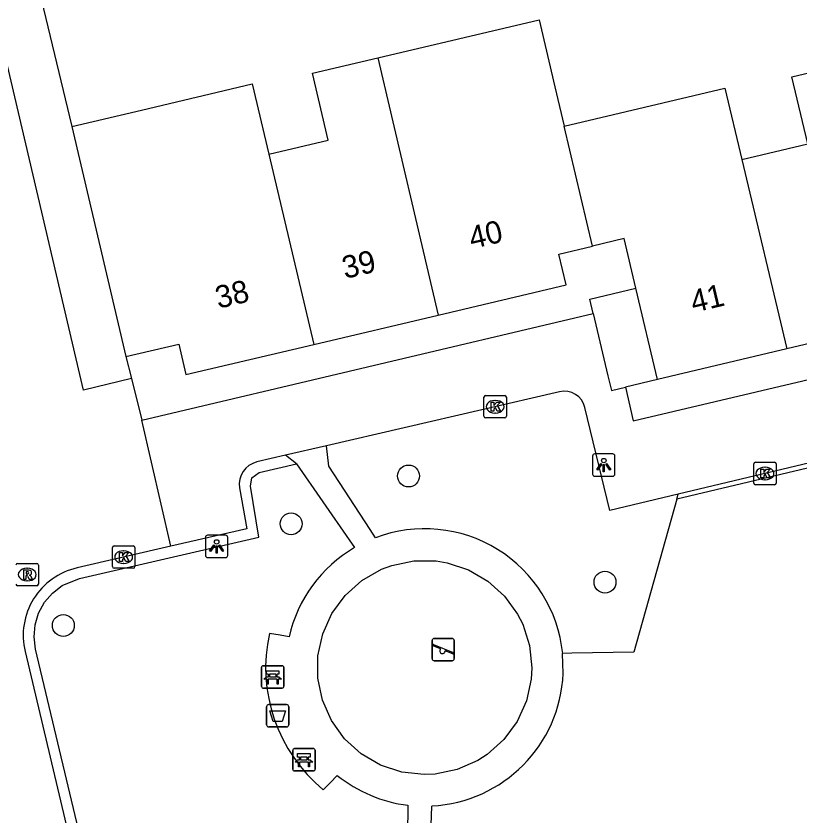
# Model space of a CAD drawing. Extents: x 158474 to 159560, y 388525 to 389605.
# Drawn here: x 159361.76 to 159396.69, y 388843.39 to 388879.05 of the extents above; entities that cross this region are included whole.
import ezdxf

# ---------------------------------------------------------------- set-up
doc = ezdxf.new("R2010")
doc.units = 0
for name, color, linetype in [('IMGEO_Afvalbak', 7, 'Continuous'), ('IMGEO_Bank', 7, 'Continuous'), ('IMGEO_Boom', 7, 'Continuous'), ('IMGEO_Groenvoorziening', 7, 'Continuous'), ('IMGEO_Haag', 7, 'Continuous'), ('IMGEO_Kolk', 7, 'Continuous'), ('IMGEO_Lichtpunt', 7, 'Continuous'), ('IMGEO_Pand', 7, 'Continuous'), ('IMGEO_Pand_nummerreeks', 7, 'Continuous'), ('IMGEO_Parkeervlak_open', 7, 'Continuous'), ('IMGEO_Rijbaan_lokaal_open', 7, 'Continuous'), ('IMGEO_Rioolput', 7, 'Continuous'), ('IMGEO_Speelvoorziening', 7, 'Continuous'), ('IMGEO_Voetpad_open', 7, 'Continuous')]:
    doc.layers.add(name, color=color, linetype=linetype)

msp = doc.modelspace()

# ---------------------------------------------------------------- linework, layer by layer
at = {"layer": 'IMGEO_Afvalbak'}
for p, q in [((159372.941, 388847.42), (159372.941, 388848.22)), ((159372.941, 388848.22), (159372.941, 388847.42)), ((159373.041, 388848.32), (159373.831, 388848.32)), ((159373.831, 388848.32), (159373.041, 388848.32)), ((159373.931, 388848.22), (159373.931, 388847.42)), ((159373.931, 388847.42), (159373.931, 388848.22)), ((159373.831, 388847.32), (159373.041, 388847.32)), ((159373.041, 388847.32), (159373.831, 388847.32))]:
    msp.add_line(p, q, dxfattribs=at)
msp.add_lwpolyline([(159373.084, 388848.034), (159373.788, 388848.034), (159373.639, 388847.564), (159373.233, 388847.564), (159373.084, 388848.034)], dxfattribs=at)
for centre, start, end in [((159373.041, 388848.22), 90, 180), ((159373.041, 388848.22), 90, 180), ((159373.831, 388848.22), 0, 90), ((159373.831, 388848.22), 360, 90), ((159373.041, 388847.42), 180, 270), ((159373.041, 388847.42), 180, 270), ((159373.831, 388847.42), 270, 0), ((159373.831, 388847.42), 270, 0)]:
    msp.add_arc(centre, 0.1, start, end, dxfattribs=at)
at = {"layer": 'IMGEO_Bank'}
for p, q in [((159372.714, 388849.127), (159372.714, 388849.968)), ((159372.714, 388849.968), (159372.714, 388849.127)), ((159372.789, 388850.052), (159373.63, 388850.052)), ((159373.63, 388850.052), (159372.789, 388850.052)), ((159373.714, 388849.977), (159373.714, 388849.136)), ((159373.714, 388849.136), (159373.714, 388849.977)), ((159373.023, 388849.558), (159373.023, 388849.664)), ((159373.067, 388849.664), (159373.067, 388849.558)), ((159373.355, 388849.67), (159373.073, 388849.67)), ((159373.361, 388849.558), (159373.361, 388849.664)), ((159373.405, 388849.664), (159373.405, 388849.558)), ((159373.411, 388849.45), (159373.018, 388849.45)), ((159373.073, 388849.552), (159373.355, 388849.552)), ((159373.639, 388849.052), (159372.798, 388849.052)), ((159372.798, 388849.052), (159373.639, 388849.052)), ((159374.105, 388845.432), (159374.105, 388846.273)), ((159374.105, 388846.273), (159374.105, 388845.432)), ((159374.18, 388846.357), (159375.021, 388846.357)), ((159375.021, 388846.357), (159374.18, 388846.357)), ((159375.105, 388846.282), (159375.105, 388845.441)), ((159375.105, 388845.441), (159375.105, 388846.282)), ((159374.802, 388845.755), (159374.409, 388845.755)), ((159374.414, 388845.863), (159374.414, 388845.969)), ((159374.458, 388845.969), (159374.458, 388845.863)), ((159374.746, 388845.975), (159374.464, 388845.975)), ((159374.464, 388845.857), (159374.746, 388845.857)), ((159374.752, 388845.863), (159374.752, 388845.969)), ((159374.796, 388845.969), (159374.796, 388845.863)), ((159375.03, 388845.357), (159374.189, 388845.357)), ((159374.189, 388845.357), (159375.03, 388845.357))]:
    msp.add_line(p, q, dxfattribs=at)
for points in [[(159373.017, 388849.67), (159372.931, 388849.67), (159372.931, 388849.831), (159373.494, 388849.831), (159373.494, 388849.67), (159373.411, 388849.67)], [(159372.961, 388849.45), (159372.819, 388849.45), (159372.931, 388849.552), (159373.017, 388849.552)], [(159373.011, 388849.443), (159373.011, 388849.236), (159372.968, 388849.236), (159372.968, 388849.443)], [(159373.411, 388849.552), (159373.494, 388849.552), (159373.606, 388849.45), (159373.467, 388849.45)], [(159373.461, 388849.443), (159373.461, 388849.236), (159373.417, 388849.236), (159373.417, 388849.443)], [(159374.408, 388845.975), (159374.322, 388845.975), (159374.322, 388846.136), (159374.885, 388846.136), (159374.885, 388845.975), (159374.802, 388845.975)], [(159374.352, 388845.755), (159374.21, 388845.755), (159374.322, 388845.857), (159374.408, 388845.857)], [(159374.402, 388845.748), (159374.402, 388845.541), (159374.359, 388845.541), (159374.359, 388845.748)], [(159374.802, 388845.857), (159374.885, 388845.857), (159374.997, 388845.755), (159374.858, 388845.755)], [(159374.852, 388845.748), (159374.852, 388845.541), (159374.808, 388845.541), (159374.808, 388845.748)]]:
    msp.add_lwpolyline(points, dxfattribs=at)
for centre, radius, start, end in [((159372.792, 388849.974), 0.0779, 92.4484, 184.2845), ((159372.792, 388849.974), 0.0779, 92.4484, 184.2845), ((159373.636, 388849.974), 0.0779, 2.4484, 94.2845), ((159373.636, 388849.974), 0.0779, 2.4484, 94.2845), ((159373.016, 388849.663), 0.00671, 2.8957, 87.1043), ((159373.073, 388849.663), 0.00671, 92.8957, 177.1043), ((159373.355, 388849.663), 0.00671, 2.8957, 87.1043), ((159373.412, 388849.663), 0.00671, 92.8957, 177.1043), ((159372.961, 388849.443), 0.00671, 2.8957, 87.1043), ((159373.018, 388849.443), 0.00671, 92.8957, 177.1043), ((159373.016, 388849.559), 0.00671, 272.8957, 357.1043), ((159373.073, 388849.559), 0.00671, 182.8957, 267.1043), ((159373.355, 388849.559), 0.00671, 272.8957, 357.1043), ((159373.412, 388849.559), 0.00671, 182.8957, 267.1043), ((159373.41, 388849.443), 0.00671, 2.8957, 87.1043), ((159373.467, 388849.443), 0.00671, 92.8957, 177.1043), ((159372.792, 388849.13), 0.0779, 182.4484, 274.2845), ((159372.792, 388849.13), 0.0779, 182.4484, 274.2845), ((159373.636, 388849.13), 0.0779, 272.4484, 4.2845), ((159373.636, 388849.13), 0.0779, 272.4484, 4.2845), ((159374.183, 388846.279), 0.0779, 92.4484, 184.2845), ((159374.183, 388846.279), 0.0779, 92.4484, 184.2845), ((159375.027, 388846.279), 0.0779, 2.4484, 94.2845), ((159375.027, 388846.279), 0.0779, 2.4484, 94.2845), ((159374.352, 388845.748), 0.00671, 2.8957, 87.1043), ((159374.409, 388845.748), 0.00671, 92.8957, 177.1043), ((159374.407, 388845.968), 0.00671, 2.8957, 87.1043), ((159374.407, 388845.864), 0.00671, 272.8957, 357.1043), ((159374.464, 388845.968), 0.00671, 92.8957, 177.1043), ((159374.464, 388845.864), 0.00671, 182.8957, 267.1043), ((159374.746, 388845.968), 0.00671, 2.8957, 87.1043), ((159374.746, 388845.864), 0.00671, 272.8957, 357.1043), ((159374.803, 388845.968), 0.00671, 92.8957, 177.1043), ((159374.803, 388845.864), 0.00671, 182.8957, 267.1043), ((159374.801, 388845.748), 0.00671, 2.8957, 87.1043), ((159374.858, 388845.748), 0.00671, 92.8957, 177.1043), ((159374.183, 388845.435), 0.0779, 182.4484, 274.2845), ((159374.183, 388845.435), 0.0779, 182.4484, 274.2845), ((159375.027, 388845.435), 0.0779, 272.4484, 4.2845), ((159375.027, 388845.435), 0.0779, 272.4484, 4.2845)]:
    msp.add_arc(centre, radius, start, end, dxfattribs=at)
at = {"layer": 'IMGEO_Boom'}
for centre in [(159379.273, 388858.52), (159374.035, 388856.387), (159388.034, 388853.785), (159363.875, 388851.851)]:
    msp.add_circle(centre, 0.489, dxfattribs=at)
at = {"layer": 'IMGEO_Groenvoorziening'}
msp.add_lwpolyline([(159391.233, 388857.484), (159389.32, 388850.656), (159386.558, 388850.609), (159386.147, 388850.602)], dxfattribs=at)
at = {"layer": 'IMGEO_Haag'}
for points in [[(159413.809, 388856.303), (159413.622, 388856.216), (159413.501, 388856.844), (159413.491, 388857.712), (159413.81, 388858.962), (159414.499, 388860.053), (159415.14, 388860.643), (159415.727, 388860.992), (159415.258, 388862.388), (159414.74, 388863.063), (159391.233, 388857.484)], [(159364.552, 388842.749), (159362.641, 388850.795), (159362.57, 388851.336), (159362.614, 388851.88), (159362.769, 388852.404), (159363.03, 388852.883), (159363.385, 388853.298), (159363.818, 388853.63), (159364.597, 388853.947), (159372.602, 388855.791), (159372.219, 388858.071), (159372.29, 388858.439), (159372.617, 388858.672), (159374.274, 388859.057)], [(159391.233, 388857.484), (159391.296, 388857.708)]]:
    msp.add_lwpolyline(points, dxfattribs=at)
at = {"layer": 'IMGEO_Kolk'}
for p, q in [((159382.711, 388862.11), (159383.563, 388862.11)), ((159382.636, 388861.184), (159382.636, 388862.036)), ((159383.124, 388861.89), (159383.149, 388861.89)), ((159383.637, 388862.036), (159383.637, 388861.184)), ((159383.563, 388861.11), (159382.711, 388861.11)), ((159383.147, 388861.33), (159383.122, 388861.33)), ((159394.67, 388858.205), (159394.67, 388859.057)), ((159394.745, 388859.131), (159395.597, 388859.131)), ((159395.158, 388858.911), (159395.183, 388858.911)), ((159395.671, 388859.057), (159395.671, 388858.205)), ((159395.597, 388858.131), (159394.745, 388858.131)), ((159395.181, 388858.351), (159395.156, 388858.351)), ((159366.065, 388854.475), (159366.065, 388855.327)), ((159366.14, 388855.401), (159366.992, 388855.401)), ((159367.066, 388855.327), (159367.066, 388854.475)), ((159366.553, 388855.181), (159366.578, 388855.181)), ((159366.576, 388854.621), (159366.551, 388854.621)), ((159366.992, 388854.401), (159366.14, 388854.401))]:
    msp.add_line(p, q, dxfattribs=at)
for points in [[(159382.711, 388862.11), (159383.563, 388862.11)], [(159382.636, 388861.184), (159382.636, 388862.036)], [(159382.957, 388861.81), (159383.08, 388861.81), (159383.08, 388861.659), (159383.21, 388861.81), (159383.374, 388861.81), (159383.228, 388861.659), (159383.381, 388861.41), (159383.229, 388861.41), (159383.144, 388861.574), (159383.08, 388861.507), (159383.08, 388861.41), (159382.957, 388861.41), (159382.957, 388861.81)], [(159383.637, 388862.036), (159383.637, 388861.184)], [(159383.563, 388861.11), (159382.711, 388861.11)], [(159394.67, 388858.205), (159394.67, 388859.057)], [(159394.745, 388859.131), (159395.597, 388859.131)], [(159395.671, 388859.057), (159395.671, 388858.205)], [(159394.991, 388858.831), (159395.114, 388858.831), (159395.114, 388858.68), (159395.244, 388858.831), (159395.408, 388858.831), (159395.262, 388858.68), (159395.415, 388858.431), (159395.263, 388858.431), (159395.178, 388858.595), (159395.114, 388858.528), (159395.114, 388858.431), (159394.991, 388858.431), (159394.991, 388858.831)], [(159395.597, 388858.131), (159394.745, 388858.131)], [(159366.065, 388854.475), (159366.065, 388855.327)], [(159366.14, 388855.401), (159366.992, 388855.401)], [(159367.066, 388855.327), (159367.066, 388854.475)], [(159366.386, 388855.101), (159366.509, 388855.101), (159366.509, 388854.95), (159366.639, 388855.101), (159366.803, 388855.101), (159366.657, 388854.95), (159366.81, 388854.701), (159366.658, 388854.701), (159366.573, 388854.865), (159366.509, 388854.798), (159366.509, 388854.701), (159366.386, 388854.701), (159366.386, 388855.101)], [(159366.992, 388854.401), (159366.14, 388854.401)]]:
    msp.add_lwpolyline(points, dxfattribs=at)
for centre, start, end in [((159382.713, 388862.034), 91.552, 178.448), ((159382.713, 388862.034), 91.552, 178.448), ((159383.561, 388862.034), 1.552, 88.448), ((159383.561, 388862.034), 1.552, 88.448), ((159382.713, 388861.186), 181.552, 268.448), ((159382.713, 388861.186), 181.552, 268.448), ((159383.561, 388861.186), 271.552, 358.448), ((159383.561, 388861.186), 271.552, 358.448), ((159394.747, 388859.055), 91.552, 178.448), ((159394.747, 388859.055), 91.552, 178.448), ((159395.595, 388859.055), 1.552, 88.448), ((159395.595, 388859.055), 1.552, 88.448), ((159394.747, 388858.207), 181.552, 268.448), ((159394.747, 388858.207), 181.552, 268.448), ((159395.595, 388858.207), 271.552, 358.448), ((159395.595, 388858.207), 271.552, 358.448), ((159366.142, 388855.325), 91.552, 178.448), ((159366.142, 388855.325), 91.552, 178.448), ((159366.99, 388855.325), 1.552, 88.448), ((159366.99, 388855.325), 1.552, 88.448), ((159366.142, 388854.477), 181.552, 268.448), ((159366.142, 388854.477), 181.552, 268.448), ((159366.99, 388854.477), 271.552, 358.448), ((159366.99, 388854.477), 271.552, 358.448)]:
    msp.add_arc(centre, 0.0765, start, end, dxfattribs=at)
for centre, major_axis, ratio, start_param, end_param in [((159383.123, 388861.61), (-0.387, 0.002), 0.722429, 4.712389, 7.853982), ((159383.148, 388861.61), (-0.39, 0.002), 0.717154, 1.570796, 4.712389), ((159395.157, 388858.631), (-0.387, 0.002), 0.722429, 4.712389, 7.853982), ((159395.182, 388858.631), (-0.39, 0.002), 0.717154, 1.570796, 4.712389), ((159366.552, 388854.901), (-0.387, 0.002), 0.722429, 4.712389, 7.853982), ((159366.577, 388854.901), (-0.39, 0.002), 0.717154, 1.570796, 4.712389)]:
    msp.add_ellipse(centre, major_axis=major_axis, ratio=ratio, start_param=start_param, end_param=end_param, dxfattribs=at)
at = {"layer": 'IMGEO_Lichtpunt'}
for p, q in [((159387.482, 388859.41), (159387.482, 388858.603)), ((159387.482, 388859.41), (159387.482, 388858.603)), ((159388.384, 388859.505), (159387.576, 388859.505)), ((159388.384, 388859.505), (159387.576, 388859.505)), ((159388.478, 388858.603), (159388.478, 388859.41)), ((159388.478, 388858.603), (159388.478, 388859.41)), ((159387.576, 388858.509), (159388.384, 388858.509)), ((159387.576, 388858.509), (159388.384, 388858.509)), ((159370.214, 388855.781), (159370.214, 388854.974)), ((159370.214, 388855.781), (159370.214, 388854.974)), ((159371.116, 388855.876), (159370.308, 388855.876)), ((159371.116, 388855.876), (159370.308, 388855.876)), ((159371.21, 388854.974), (159371.21, 388855.781)), ((159371.21, 388854.974), (159371.21, 388855.781)), ((159370.308, 388854.88), (159371.116, 388854.88)), ((159370.308, 388854.88), (159371.116, 388854.88))]:
    msp.add_line(p, q, dxfattribs=at)
for points in [[(159387.856, 388859.074), (159387.895, 388859.046), (159387.707, 388858.784), (159387.669, 388858.811), (159387.856, 388859.074)], [(159387.958, 388859.026), (159388.005, 388859.026), (159388.005, 388858.704), (159387.958, 388858.704), (159387.958, 388859.026)], [(159388.068, 388859.046), (159388.106, 388859.073), (159388.293, 388858.811), (159388.254, 388858.783), (159388.068, 388859.046)], [(159370.588, 388855.445), (159370.627, 388855.417), (159370.439, 388855.155), (159370.401, 388855.182), (159370.588, 388855.445)], [(159370.69, 388855.397), (159370.737, 388855.397), (159370.737, 388855.075), (159370.69, 388855.075), (159370.69, 388855.397)], [(159370.8, 388855.417), (159370.838, 388855.444), (159371.025, 388855.182), (159370.986, 388855.154), (159370.8, 388855.417)]]:
    msp.add_lwpolyline(points, dxfattribs=at)
for centre in [(159387.981, 388859.208), (159370.713, 388855.579)]:
    msp.add_circle(centre, 0.0994, dxfattribs=at)
for centre, start, end in [((159387.576, 388859.41), 90, 180), ((159387.576, 388859.41), 90, 180), ((159388.384, 388859.41), 0, 90), ((159388.384, 388859.41), 0, 90), ((159387.576, 388858.603), 180, 270), ((159387.576, 388858.603), 180, 270), ((159388.384, 388858.603), 270, 0), ((159388.384, 388858.603), 270, 360), ((159370.308, 388855.781), 90, 180), ((159370.308, 388855.781), 90, 180), ((159371.116, 388855.781), 0, 90), ((159371.116, 388855.781), 0, 90), ((159370.308, 388854.974), 180, 270), ((159370.308, 388854.974), 180, 270), ((159371.116, 388854.974), 270, 0), ((159371.116, 388854.974), 270, 360)]:
    msp.add_arc(centre, 0.0946, start, end, dxfattribs=at)
at = {"layer": 'IMGEO_Pand'}
for points in [[(159377.898, 388877.174), (159385.099, 388878.87), (159385.802, 388875.887), (159386.215, 388874.132)], [(159373.043, 388872.882), (159375.685, 388873.504), (159374.983, 388876.487), (159377.898, 388877.174)], [(159377.898, 388877.174), (159380.6, 388865.701)], [(159394.141, 388872.642), (159397.076, 388873.337), (159396.366, 388876.337), (159398.626, 388876.872), (159398.901, 388876.938)], [(159364.249, 388874.115), (159367.364, 388874.849), (159372.305, 388876.013), (159373.043, 388872.882)], [(159386.215, 388874.132), (159393.385, 388875.832), (159394.141, 388872.642)], [(159364.249, 388874.115), (159366.668, 388863.846)], [(159387.477, 388868.778), (159386.215, 388874.132)], [(159373.043, 388872.882), (159375.042, 388864.391)], [(159394.141, 388872.642), (159396.145, 388864.192)], [(159389.407, 388866.903), (159388.885, 388869.11), (159387.477, 388868.778)], [(159380.6, 388865.701), (159386.303, 388867.044), (159385.978, 388868.425), (159387.477, 388868.778)], [(159400.975, 388868.207), (159401.621, 388865.489), (159396.145, 388864.192)], [(159387.508, 388865.765), (159387.354, 388866.417), (159389.407, 388866.903)], [(159390.373, 388862.825), (159389.407, 388866.903)], [(159375.042, 388864.391), (159380.6, 388865.701)], [(159387.508, 388865.765), (159388.165, 388862.995), (159388.32, 388862.339), (159388.949, 388862.488)], [(159366.668, 388863.846), (159369.022, 388864.4), (159369.34, 388863.048), (159375.042, 388864.391)], [(159396.145, 388864.192), (159390.373, 388862.825)], [(159390.373, 388862.825), (159388.949, 388862.488)]]:
    msp.add_lwpolyline(points, dxfattribs=at)
at = {"layer": 'IMGEO_Parkeervlak_open'}
for points in [[(159361.333, 388886.238), (159364.249, 388874.115)], [(159366.668, 388863.846), (159366.91, 388862.876)]]:
    msp.add_lwpolyline(points, dxfattribs=at)
at = {"layer": 'IMGEO_Rijbaan_lokaal_open'}
for points in [[(159366.91, 388862.876), (159364.776, 388862.343), (159359.29, 388885.753)], [(159388.949, 388862.488), (159389.294, 388860.988), (159402.351, 388864.06), (159402.157, 388864.979), (159425.556, 388870.491), (159426.128, 388868.094), (159435.352, 388870.268)], [(159367.376, 388861.009), (159387.508, 388865.765)], [(159414.812, 388863.298), (159411.413, 388862.494), (159391.296, 388857.708)], [(159366.91, 388862.876), (159367.376, 388861.009)], [(159386.009, 388862.274), (159375.61, 388859.864)], [(159391.296, 388857.708), (159388.254, 388856.984), (159387.141, 388861.576)], [(159368.671, 388855.384), (159367.376, 388861.009)], [(159375.61, 388859.864), (159373.79, 388859.442)], [(159373.79, 388859.442), (159372.507, 388859.145)], [(159371.74, 388857.987), (159372.057, 388856.164), (159368.671, 388855.384)], [(159368.671, 388855.384), (159364.488, 388854.421)], [(159362.168, 388850.683), (159364.079, 388842.637)]]:
    msp.add_lwpolyline(points, dxfattribs=at)
for centre, radius, start, end in [((159386.223, 388861.355), 0.944, 13.5661, 103.1173), ((159372.735, 388858.161), 1.01, 103.0407, 189.9224), ((159365.184, 388851.4), 3.1, 102.9704, 193.3777)]:
    msp.add_arc(centre, radius, start, end, dxfattribs=at)
at = {"layer": 'IMGEO_Rioolput'}
for p, q in [((159361.838, 388854.621), (159362.69, 388854.621)), ((159362.251, 388854.401), (159362.276, 388854.401)), ((159362.764, 388854.547), (159362.764, 388853.695)), ((159362.69, 388853.621), (159361.838, 388853.621)), ((159362.274, 388853.841), (159362.249, 388853.841))]:
    msp.add_line(p, q, dxfattribs=at)
for points in [[(159361.838, 388854.621), (159362.69, 388854.621)], [(159362.352, 388854.319), (159362.1, 388854.321), (159362.1, 388853.921)], [(159362.278, 388854.24), (159362.224, 388854.24), (159362.224, 388854.159)], [(159362.764, 388854.547), (159362.764, 388853.695)], [(159362.1, 388853.921), (159362.224, 388853.921), (159362.224, 388854.083), (159362.235, 388854.083)], [(159362.224, 388854.159), (159362.276, 388854.159)], [(159362.282, 388854.054), (159362.353, 388853.921), (159362.493, 388853.921), (159362.428, 388854.047)], [(159362.69, 388853.621), (159361.838, 388853.621)]]:
    msp.add_lwpolyline(points, dxfattribs=at)
for centre, radius, start, end in [((159361.84, 388854.545), 0.0765, 91.552, 178.448), ((159361.84, 388854.545), 0.0765, 91.552, 178.448), ((159362.688, 388854.545), 0.0765, 1.552, 88.448), ((159362.688, 388854.545), 0.0765, 1.552, 88.448), ((159362.284, 388854.144), 0.0964, 77.0061, 93.1865), ((159362.298, 388854.201), 0.0378, 276.6634, 79.6772), ((159362.351, 388854.209), 0.109, 350.3612, 89.416), ((159362.234, 388854.03), 0.0533, 26.0293, 88.6989), ((159362.26, 388854.348), 0.19, 274.7715, 282.9687), ((159362.349, 388854.209), 0.112, 277.5842, 350.9817), ((159362.333, 388853.994), 0.108, 29.5134, 73.7905), ((159361.84, 388853.697), 0.0765, 181.552, 268.448), ((159361.84, 388853.697), 0.0765, 181.552, 268.448), ((159362.688, 388853.697), 0.0765, 271.552, 358.448), ((159362.688, 388853.697), 0.0765, 271.552, 358.448)]:
    msp.add_arc(centre, radius, start, end, dxfattribs=at)
for centre, major_axis, ratio, start_param, end_param in [((159362.25, 388854.121), (-0.387, 0.002), 0.722429, 4.712389, 7.853982), ((159362.275, 388854.121), (-0.39, 0.002), 0.717154, 1.570796, 4.712389)]:
    msp.add_ellipse(centre, major_axis=major_axis, ratio=ratio, start_param=start_param, end_param=end_param, dxfattribs=at)
at = {"layer": 'IMGEO_Speelvoorziening'}
for p, q in [((159380.322, 388850.374), (159380.322, 388851.174)), ((159380.322, 388851.174), (159380.322, 388850.374)), ((159380.391, 388850.999), (159381.267, 388850.646)), ((159380.422, 388851.274), (159381.212, 388851.274)), ((159381.212, 388851.274), (159380.422, 388851.274)), ((159381.312, 388851.174), (159381.312, 388850.374)), ((159381.312, 388850.374), (159381.312, 388851.174)), ((159380.705, 388850.802), (159380.366, 388850.939)), ((159381.243, 388850.586), (159380.903, 388850.723)), ((159381.212, 388850.274), (159380.422, 388850.274)), ((159380.422, 388850.274), (159381.212, 388850.274))]:
    msp.add_line(p, q, dxfattribs=at)
for centre, radius, start, end in [((159380.422, 388851.174), 0.1, 90, 180), ((159380.422, 388851.174), 0.1, 90, 180), ((159380.379, 388850.969), 0.0327, 68.078, 248.078), ((159381.212, 388851.174), 0.1, 0, 90), ((159381.212, 388851.174), 0.1, 360, 90), ((159380.784, 388850.712), 0.12, 130.9928, 5.1632), ((159381.255, 388850.616), 0.0327, 248.078, 68.078), ((159380.422, 388850.374), 0.1, 180, 270), ((159380.422, 388850.374), 0.1, 180, 270), ((159381.212, 388850.374), 0.1, 270, 0), ((159381.212, 388850.374), 0.1, 270, 0)]:
    msp.add_arc(centre, radius, start, end, dxfattribs=at)
at = {"layer": 'IMGEO_Voetpad_open'}
for points in [[(159377.802, 388855.767), (159377.56, 388856.138), (159375.714, 388858.965), (159375.61, 388859.864)], [(159374.274, 388859.057), (159373.79, 388859.442)], [(159374.274, 388859.057), (159376.624, 388855.666), (159376.863, 388855.322)], [(159379.964, 388845.196), (159378.97, 388845.305), (159378.021, 388845.618), (159377.157, 388846.122), (159376.417, 388846.795), (159375.833, 388847.606), (159375.431, 388848.521), (159375.228, 388849.5), (159375.232, 388850.5), (159375.444, 388851.477), (159375.855, 388852.388), (159376.446, 388853.194), (159377.192, 388853.86), (159378.061, 388854.355), (159378.529, 388854.533), (159379.507, 388854.736), (159380.507, 388854.732), (159381.001, 388854.651), (159381.951, 388854.338), (159382.814, 388853.834), (159383.554, 388853.162), (159384.138, 388852.35), (159384.363, 388851.903), (159384.668, 388850.951), (159384.768, 388849.956), (159384.739, 388849.456), (159384.527, 388848.48), (159384.116, 388847.568), (159383.525, 388846.762), (159382.779, 388846.097), (159382.358, 388845.826), (159381.442, 388845.423), (159380.464, 388845.22), (159379.964, 388845.196)], [(159373.944, 388851.337), (159373.54, 388851.41), (159373.065, 388851.495)], [(159386.172, 388849.707), (159386.147, 388850.602)], [(159375.472, 388844.517), (159375.79, 388844.846), (159376.095, 388845.16)], [(159379.247, 388843.83), (159379.235, 388843.421), (159379.091, 388838.487)], [(159380.452, 388838.316), (159380.136, 388838.93), (159380.296, 388843.356), (159380.312, 388843.794)]]:
    msp.add_lwpolyline(points, dxfattribs=at)
for centre, radius, start, end in [((159379.99, 388849.978), 6.189, 5.7899, 110.7005), ((159379.972, 388849.983), 6.179, 120.2151, 167.3396), ((159379.972, 388849.973), 7.073, 167.5762, 230.4867), ((159379.985, 388849.978), 6.192, 273.0225, 357.4933), ((159379.983, 388849.975), 6.189, 231.078, 263.167)]:
    msp.add_arc(centre, radius, start, end, dxfattribs=at)

# ---------------------------------------------------------------- texts
at = {"layer": 'IMGEO_Pand_nummerreeks'}
for s, rotation, p in [('40', 13.2556, (159382.096, 388868.643)), ('39', 13.2556, (159376.439, 388867.31)), ('38', 13.2556, (159370.787, 388865.979)), ('41', 13.3213, (159391.983, 388865.796))]:
    msp.add_text(s, height=1, rotation=rotation, dxfattribs=at).set_placement(p)

doc.saveas('drawing.dxf')
